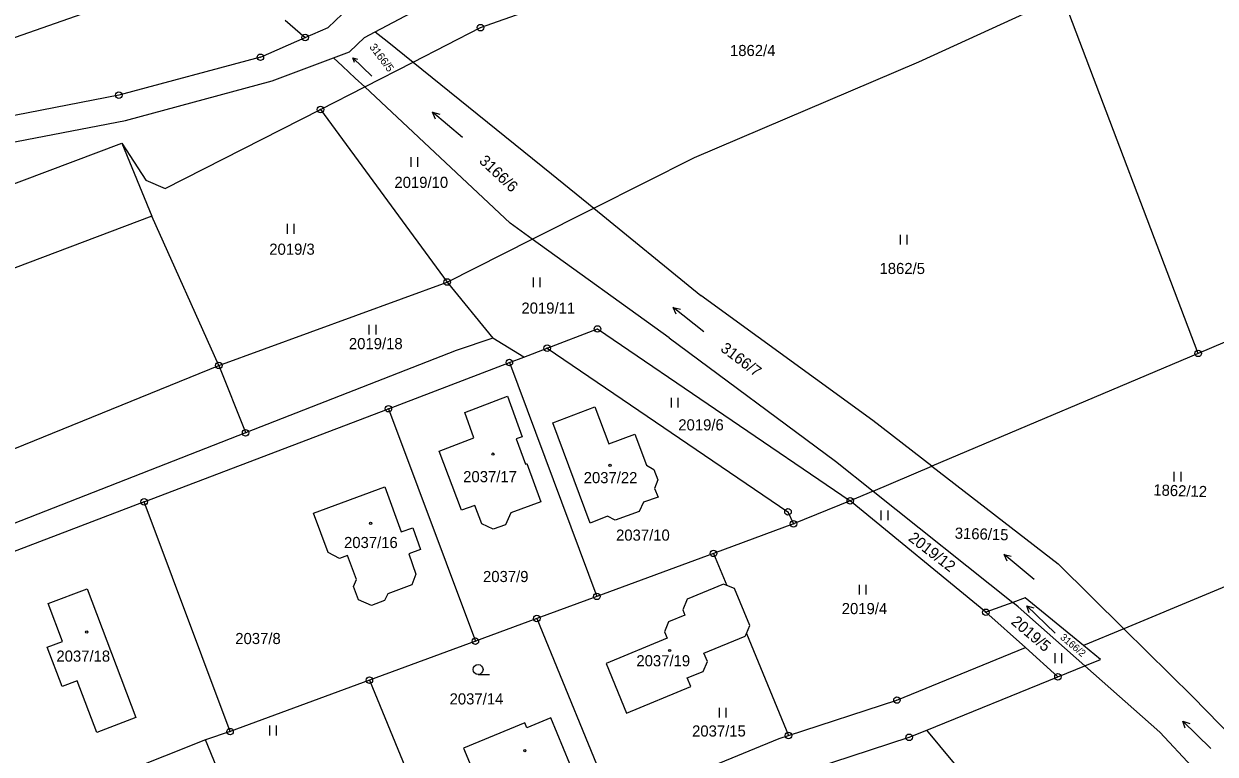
# Model space of a CAD drawing. Extents: x -736345 to -729997, y -1130177 to -1122501.
# Drawn here: x -732950.1 to -732767.9, y -1127312.1 to -1127200.4 of the extents above; entities that cross this region are included whole.
import ezdxf

# ---------------------------------------------------------------- set-up
doc = ezdxf.new("R2010")
doc.units = 0
for name, color, linetype in [('Vrstva 1', 7, 'Continuous'), ('Vrstva 18', 7, 'Continuous'), ('Vrstva 19', 7, 'Continuous'), ('Vrstva 25', 7, 'Continuous')]:
    doc.layers.add(name, color=color, linetype=linetype)

msp = doc.modelspace()

# ---------------------------------------------------------------- linework, layer by layer
at = {"layer": 'Vrstva 1'}
for points in [[(-732880.22, -1127200.99), (-732834.21, -1127184.71)], [(-732896.33, -1127201.61), (-732874.42, -1127190.01)], [(-732925.75, -1127193.46), (-732954.51, -1127203.55)], [(-732813.17, -1127206.19), (-732791.19, -1127196.14)], [(-732770.46, -1127250.79), (-732791.19, -1127196.14)], [(-732903.54, -1127200.95), (-732901.39, -1127198.91)], [(-732910.12, -1127199.82), (-732907.05, -1127202.5)], [(-732907.05, -1127202.5), (-732903.54, -1127200.95)], [(-732890.54, -1127206.27), (-732880.22, -1127200.99)], [(-732913.9, -1127205.52), (-732907.05, -1127202.5)], [(-732900.29, -1127204.68), (-732897.98, -1127202.49)], [(-732897.98, -1127202.49), (-732896.33, -1127201.61)], [(-732896.33, -1127201.61), (-732894.52, -1127203.07)], [(-732894.52, -1127203.07), (-732890.54, -1127206.27)], [(-732902.71, -1127205.59), (-732900.29, -1127204.68)], [(-732913.9, -1127205.52), (-732935.54, -1127211.3)], [(-732912.11, -1127209.11), (-732902.71, -1127205.59)], [(-732901.34, -1127206.88), (-732902.71, -1127205.59)], [(-732897.94, -1127210.06), (-732890.54, -1127206.27)], [(-732890.54, -1127206.27), (-732869.35, -1127223.34)], [(-732847.49, -1127220.82), (-732813.17, -1127206.19)], [(-732899.39, -1127208.7), (-732901.34, -1127206.88)], [(-732934.55, -1127215.17), (-732912.11, -1127209.11)], [(-732904.71, -1127213.49), (-732897.94, -1127210.06)], [(-732897.94, -1127210.06), (-732899.39, -1127208.7)], [(-732875.72, -1127230.9), (-732897.94, -1127210.06)], [(-732935.54, -1127211.3), (-732979.05, -1127219.76)], [(-732928.46, -1127225.59), (-732904.71, -1127213.49)], [(-732904.71, -1127213.49), (-732885.33, -1127239.88)], [(-732977.45, -1127223.45), (-732934.55, -1127215.17)], [(-733010.8, -1127247.15), (-732935.11, -1127218.66)], [(-732935.11, -1127218.66), (-732930.48, -1127229.8)], [(-732935.11, -1127218.66), (-732931.4, -1127224.32)], [(-732862.91, -1127228.58), (-732847.49, -1127220.82)], [(-732931.4, -1127224.32), (-732928.46, -1127225.59)], [(-732869.35, -1127223.34), (-732862.91, -1127228.58)], [(-732872.35, -1127233.34), (-732862.91, -1127228.58)], [(-732862.91, -1127228.58), (-732846.53, -1127241.93)], [(-732930.48, -1127229.8), (-733003.53, -1127257.38)], [(-732920.26, -1127252.63), (-732930.48, -1127229.8)], [(-732872.35, -1127233.34), (-732875.72, -1127230.9)], [(-732885.33, -1127239.88), (-732872.35, -1127233.34)], [(-732851.4, -1127248.41), (-732872.35, -1127233.34)], [(-732920.26, -1127252.63), (-732885.33, -1127239.88)], [(-732885.33, -1127239.88), (-732878.35, -1127248.47)], [(-732748.41, -1127241.45), (-732770.46, -1127250.79)], [(-732820.23, -1127261.05), (-732846.53, -1127241.93)], [(-732878.35, -1127248.47), (-732883.93, -1127250.36)], [(-732873.61, -1127251.35), (-732878.35, -1127248.47)], [(-732870.04, -1127249.99), (-732862.35, -1127247.06)], [(-732862.35, -1127247.06), (-732823.67, -1127273.34)], [(-732851.4, -1127248.41), (-732825.92, -1127267.26)], [(-732883.93, -1127250.36), (-732916.16, -1127262.94)], [(-732873.61, -1127251.35), (-732870.04, -1127249.99)], [(-732870.04, -1127249.99), (-732833.2, -1127275.03)], [(-732894.32, -1127259.25), (-732875.82, -1127252.19)], [(-732875.82, -1127252.19), (-732873.61, -1127251.35)], [(-732875.82, -1127252.19), (-732862.44, -1127287.95)], [(-732770.46, -1127250.79), (-732811.19, -1127268.05)], [(-732987.35, -1127279.91), (-732920.26, -1127252.63)], [(-732920.26, -1127252.63), (-732916.24, -1127262.74)], [(-732882.65, -1127259.82), (-732876.11, -1127257.36)], [(-732876.11, -1127257.36), (-732873.86, -1127263.54)], [(-732931.68, -1127273.49), (-732894.32, -1127259.25)], [(-732894.32, -1127259.25), (-732881.02, -1127294.8)], [(-732869.19, -1127261.42), (-732862.72, -1127258.99)], [(-732862.72, -1127258.99), (-732860.61, -1127264.61)], [(-732881.23, -1127263.71), (-732882.65, -1127259.82)], [(-732863.44, -1127276.77), (-732869.19, -1127261.42)], [(-732811.19, -1127268.05), (-732820.23, -1127261.05)], [(-732916.16, -1127262.94), (-732981.19, -1127288.35)], [(-732916.24, -1127262.74), (-732916.16, -1127262.94)], [(-732860.61, -1127264.61), (-732856.61, -1127263.15)], [(-732856.61, -1127263.15), (-732854.84, -1127267.88)], [(-732886.55, -1127265.72), (-732881.23, -1127263.71)], [(-732873.86, -1127263.54), (-732874.8, -1127263.88)], [(-732874.8, -1127263.88), (-732873.33, -1127267.72)], [(-732883.16, -1127274.78), (-732886.55, -1127265.72)], [(-732873.33, -1127267.72), (-732873.17, -1127267.65)], [(-732873.17, -1127267.65), (-732870.99, -1127273.48)], [(-732854.84, -1127267.88), (-732853.73, -1127268.54)], [(-732853.73, -1127268.54), (-732853.13, -1127270.12)], [(-732825.92, -1127267.26), (-732820.15, -1127271.85)], [(-732820.15, -1127271.85), (-732811.19, -1127268.05)], [(-732811.19, -1127268.05), (-732791.89, -1127282.97)], [(-732853.13, -1127270.12), (-732853.63, -1127271.46)], [(-732900.58, -1127281.71), (-732901.78, -1127282.15), (-732903.52, -1127281.26), (-732905.77, -1127275.22), (-732894.88, -1127271.2), (-732892.39, -1127278.1)], [(-732853.63, -1127271.46), (-732853.06, -1127272.79)], [(-732820.15, -1127271.85), (-732823.67, -1127273.34)], [(-732820.15, -1127271.85), (-732798.83, -1127288.89)], [(-732931.68, -1127273.49), (-732982.17, -1127292.74)], [(-732918.54, -1127308.63), (-732931.68, -1127273.49)], [(-732881.1, -1127274.05), (-732883.16, -1127274.78)], [(-732880.04, -1127276.85), (-732881.1, -1127274.05)], [(-732870.99, -1127273.48), (-732875.61, -1127275.18)], [(-732855.31, -1127273.56), (-732855.94, -1127274.95)], [(-732853.06, -1127272.79), (-732855.31, -1127273.56)], [(-732823.67, -1127273.34), (-732832.35, -1127276.86)], [(-732802.95, -1127290.38), (-732823.67, -1127273.34)], [(-732733.29, -1127272.68), (-732781.82, -1127292.91)], [(-732875.61, -1127275.18), (-732876.39, -1127277.01)], [(-732860.79, -1127275.69), (-732863.44, -1127276.77)], [(-732859.65, -1127276.32), (-732860.79, -1127275.69)], [(-732855.94, -1127274.95), (-732859.65, -1127276.32)], [(-732833.2, -1127275.03), (-732832.35, -1127276.86)], [(-732892.39, -1127278.1), (-732890.58, -1127277.45), (-732889.39, -1127280.79), (-732891.19, -1127281.44), (-732890.11, -1127284.55), (-732890.73, -1127286.18), (-732894.43, -1127287.57), (-732894.92, -1127288.6), (-732896.92, -1127289.35), (-732898.89, -1127288.46), (-732899.68, -1127286.42), (-732899.18, -1127285.36), (-732900.58, -1127281.71)], [(-732878.29, -1127277.68), (-732880.04, -1127276.85)], [(-732876.39, -1127277.01), (-732878.29, -1127277.68)], [(-732832.35, -1127276.86), (-732844.58, -1127281.37)], [(-732844.58, -1127281.37), (-732862.44, -1127287.95)], [(-732844.58, -1127281.37), (-732842.57, -1127286.27)], [(-732791.89, -1127282.97), (-732781.82, -1127292.91)], [(-732946.36, -1127289.04), (-732940.37, -1127286.78)], [(-732940.37, -1127286.78), (-732932.93, -1127306.49)], [(-732843.07, -1127286.06), (-732848.61, -1127288.36)], [(-732842.57, -1127286.27), (-732843.07, -1127286.06)], [(-732841.4, -1127286.75), (-732842.57, -1127286.27)], [(-732839.06, -1127292.39), (-732841.4, -1127286.75)], [(-732862.44, -1127287.95), (-732871.63, -1127291.34)], [(-732848.61, -1127288.36), (-732849.3, -1127290.01)], [(-732796.9, -1127288.19), (-732798.83, -1127288.89)], [(-732787.98, -1127295.48), (-732796.9, -1127288.19)], [(-732944.17, -1127294.86), (-732946.36, -1127289.04)], [(-732849.3, -1127290.01), (-732848.96, -1127290.83)], [(-732798.83, -1127288.89), (-732802.95, -1127290.38)], [(-732796.89, -1127295.79), (-732802.95, -1127290.38)], [(-732797.99, -1127289.56), (-732798.83, -1127288.89)], [(-732787.8, -1127298.56), (-732797.99, -1127289.56)], [(-732871.63, -1127291.34), (-732881.02, -1127294.8)], [(-732871.63, -1127291.34), (-732859.83, -1127320.07)], [(-732851.47, -1127291.86), (-732852.1, -1127293.36)], [(-732848.96, -1127290.83), (-732851.47, -1127291.86)], [(-732839.55, -1127293.6), (-732839.06, -1127292.39)], [(-732852.1, -1127293.36), (-732851.68, -1127294.34)], [(-732846.06, -1127296.65), (-732839.74, -1127294.05)], [(-732839.74, -1127294.05), (-732839.55, -1127293.6)], [(-732839.55, -1127293.6), (-732833.13, -1127309.23)], [(-732781.82, -1127292.91), (-732787.98, -1127295.48)], [(-732781.82, -1127292.91), (-732771.26, -1127303.33)], [(-732946.49, -1127295.73), (-732944.17, -1127294.86)], [(-732944.24, -1127301.72), (-732946.49, -1127295.73)], [(-732881.02, -1127294.8), (-732897.23, -1127300.77)], [(-732851.68, -1127294.34), (-732861.03, -1127298.21)], [(-732816.53, -1127303.8), (-732796.89, -1127295.79)], [(-732796.89, -1127295.79), (-732791.91, -1127300.24)], [(-732785.41, -1127297.59), (-732787.98, -1127295.48)], [(-732846.18, -1127299.43), (-732845.53, -1127297.9)], [(-732845.53, -1127297.9), (-732846.06, -1127296.65)], [(-732787.8, -1127298.56), (-732785.41, -1127297.59)], [(-732861.03, -1127298.21), (-732857.9, -1127305.78)], [(-732848.62, -1127300.42), (-732846.18, -1127299.43)], [(-732791.91, -1127300.24), (-732787.8, -1127298.56)], [(-732787.8, -1127298.56), (-732776.31, -1127308.71)], [(-732941.92, -1127300.85), (-732944.24, -1127301.72)], [(-732938.94, -1127308.76), (-732941.92, -1127300.85)], [(-732897.23, -1127300.77), (-732918.54, -1127308.63)], [(-732897.23, -1127300.77), (-732885.05, -1127330.42)], [(-732848.07, -1127301.72), (-732848.62, -1127300.42)], [(-732811.96, -1127308.4), (-732791.91, -1127300.24)], [(-732857.9, -1127305.78), (-732848.07, -1127301.72)], [(-732750.63, -1127324.48), (-732771.26, -1127303.33)], [(-732833.13, -1127309.23), (-732816.53, -1127303.8)], [(-732932.93, -1127306.49), (-732938.94, -1127308.76)], [(-732869.5, -1127306.54), (-732873.14, -1127308.06)], [(-732865.58, -1127315.91), (-732869.5, -1127306.54)], [(-732918.54, -1127308.63), (-732922.29, -1127309.89)], [(-732873.47, -1127307.28), (-732882.82, -1127311.18)], [(-732873.14, -1127308.06), (-732873.47, -1127307.28)], [(-732814.67, -1127309.5), (-732811.96, -1127308.4)], [(-732785.09, -1127340.77), (-732811.96, -1127308.4)], [(-732756.54, -1127329.92), (-732776.31, -1127308.71)], [(-732922.29, -1127309.89), (-732953.98, -1127322.47)], [(-732912.21, -1127334.51), (-732922.29, -1127309.89)], [(-732850.06, -1127316.06), (-732834.54, -1127309.69)], [(-732834.54, -1127309.69), (-732833.13, -1127309.23)], [(-732832.26, -1127315.24), (-732814.67, -1127309.5)], [(-732882.82, -1127311.18), (-732878.59, -1127321.32)]]:
    msp.add_lwpolyline(points, dxfattribs=at)
at = {"layer": 'Vrstva 25'}
for points in [[(-732899.487, -1127206.302), (-732899.737, -1127205.596), (-732899.022, -1127205.819)], [(-732896.842, -1127208.383), (-732899.737, -1127205.596)], [(-732887.113, -1127214.958), (-732887.558, -1127213.932), (-732886.47, -1127214.192)], [(-732882.962, -1127217.788), (-732887.558, -1127213.932)], [(-732890.847, -1127222.285), (-732890.847, -1127220.785)], [(-732889.813, -1127222.285), (-732889.813, -1127220.785)], [(-732909.767, -1127232.495), (-732909.767, -1127230.995)], [(-732908.733, -1127232.495), (-732908.733, -1127230.995)], [(-732816.007, -1127234.155), (-732816.007, -1127232.655)], [(-732814.973, -1127234.155), (-732814.973, -1127232.655)], [(-732872.147, -1127240.675), (-732872.147, -1127239.175)], [(-732871.113, -1127240.675), (-732871.113, -1127239.175)], [(-732850.286, -1127244.797), (-732850.757, -1127243.783), (-732849.663, -1127244.014)], [(-732846.063, -1127247.517), (-732850.757, -1127243.783)], [(-732897.237, -1127247.915), (-732897.237, -1127246.415)], [(-732896.203, -1127247.915), (-732896.203, -1127246.415)], [(-732851.037, -1127259.085), (-732851.037, -1127257.585)], [(-732850.003, -1127259.085), (-732850.003, -1127257.585)], [(-732774.117, -1127270.395), (-732774.117, -1127268.895)], [(-732773.083, -1127270.395), (-732773.083, -1127268.895)], [(-732818.937, -1127276.295), (-732818.937, -1127274.795)], [(-732817.903, -1127276.295), (-732817.903, -1127274.795)], [(-732799.699, -1127282.561), (-732800.151, -1127281.538), (-732799.062, -1127281.79)], [(-732795.529, -1127285.362), (-732800.151, -1127281.538)], [(-732822.287, -1127287.685), (-732822.287, -1127286.185)], [(-732821.253, -1127287.685), (-732821.253, -1127286.185)], [(-732796.307, -1127290.444), (-732796.681, -1127289.39), (-732795.614, -1127289.723)], [(-732792.359, -1127293.55), (-732796.681, -1127289.39)], [(-732792.327, -1127298.135), (-732792.327, -1127296.635)], [(-732791.293, -1127298.135), (-732791.293, -1127296.635)], [(-732880.6, -1127299.88), (-732878.85, -1127299.88)], [(-732843.687, -1127306.485), (-732843.687, -1127304.985)], [(-732842.653, -1127306.485), (-732842.653, -1127304.985)], [(-732772.454, -1127308.098), (-732772.824, -1127307.043), (-732771.758, -1127307.38)], [(-732768.516, -1127311.217), (-732772.824, -1127307.043)], [(-732912.447, -1127309.205), (-732912.447, -1127307.705)], [(-732911.413, -1127309.205), (-732911.413, -1127307.705)]]:
    msp.add_lwpolyline(points, dxfattribs=at)
for centre, radius in [((-732880.22, -1127200.99), 0.5), ((-732880.22, -1127200.99), 0.032), ((-732907.05, -1127202.5), 0.5), ((-732907.05, -1127202.5), 0.032), ((-732913.9, -1127205.52), 0.5), ((-732913.9, -1127205.52), 0.032), ((-732935.54, -1127211.3), 0.5), ((-732935.54, -1127211.3), 0.032), ((-732904.71, -1127213.49), 0.5), ((-732904.71, -1127213.49), 0.032), ((-732885.33, -1127239.88), 0.5), ((-732885.33, -1127239.88), 0.032), ((-732862.35, -1127247.06), 0.5), ((-732862.35, -1127247.06), 0.032), ((-732870.04, -1127249.99), 0.5), ((-732870.04, -1127249.99), 0.032), ((-732770.46, -1127250.79), 0.5), ((-732920.26, -1127252.63), 0.5), ((-732875.82, -1127252.19), 0.5), ((-732875.82, -1127252.19), 0.032), ((-732770.46, -1127250.79), 0.032), ((-732920.26, -1127252.63), 0.032), ((-732894.32, -1127259.25), 0.5), ((-732894.32, -1127259.25), 0.032), ((-732916.16, -1127262.94), 0.5), ((-732916.16, -1127262.94), 0.032), ((-732878.33, -1127266.2), 0.175), ((-732860.42, -1127267.92), 0.175), ((-732931.68, -1127273.49), 0.5), ((-732931.68, -1127273.49), 0.032), ((-732823.67, -1127273.34), 0.5), ((-732823.67, -1127273.34), 0.032), ((-732833.2, -1127275.03), 0.5), ((-732833.2, -1127275.03), 0.032), ((-732897.04, -1127276.77), 0.175), ((-732832.35, -1127276.86), 0.5), ((-732832.35, -1127276.86), 0.032), ((-732844.58, -1127281.37), 0.5), ((-732844.58, -1127281.37), 0.032), ((-732862.44, -1127287.95), 0.5), ((-732862.44, -1127287.95), 0.032), ((-732802.95, -1127290.38), 0.5), ((-732802.95, -1127290.38), 0.032), ((-732871.63, -1127291.34), 0.5), ((-732871.63, -1127291.34), 0.032), ((-732940.45, -1127293.41), 0.175), ((-732881.02, -1127294.8), 0.5), ((-732881.02, -1127294.8), 0.032), ((-732851.31, -1127296.22), 0.175), ((-732880.6, -1127299.13), 0.75), ((-732791.91, -1127300.24), 0.5), ((-732897.23, -1127300.77), 0.5), ((-732897.23, -1127300.77), 0.032), ((-732791.91, -1127300.24), 0.032), ((-732816.53, -1127303.8), 0.5), ((-732816.53, -1127303.8), 0.032), ((-732918.54, -1127308.63), 0.5), ((-732918.54, -1127308.63), 0.032), ((-732833.13, -1127309.23), 0.5), ((-732833.13, -1127309.23), 0.032), ((-732814.67, -1127309.5), 0.5), ((-732814.67, -1127309.5), 0.032), ((-732873.45, -1127311.55), 0.175)]:
    msp.add_circle(centre, radius, dxfattribs=at)

# ---------------------------------------------------------------- texts
at = {"layer": 'Vrstva 18'}
for s, height, rotation, p in [('3166/5', 1.2, 307.10244, (-732897.29, -1127203.968)), ('3166/6', 1.7, 316.90252, (-732880.558, -1127221.531)), ('3166/7', 1.7, 323.20257, (-732843.651, -1127250.33)), ('1862/12', 1.7, 358.10285, (-732777.344, -1127272.507)), ('3166/15', 1.7, 358.10285, (-732807.714, -1127279.117)), ('2019/12', 1.7, 322.30256, (-732814.91, -1127279.295)), ('2019/5', 1.7, 319.70254, (-732799.209, -1127292.037)), ('3166/2', 1.1, 319.60254, (-732791.659, -1127294.368))]:
    msp.add_text(s, height=height, rotation=rotation, dxfattribs=at).set_placement(p)
for s, p in [('1862/4', (-732842.07, -1127205.33)), ('2019/10', (-732893.4, -1127225.49)), ('2019/3', (-732912.54, -1127235.71)), ('1862/5', (-732819.2, -1127238.66)), ('2019/11', (-732873.97, -1127244.72)), ('2019/18', (-732900.36, -1127250.15)), ('2019/6', (-732849.98, -1127262.57)), ('2037/10', (-732859.5, -1127279.43)), ('2037/9', (-732879.85, -1127285.76)), ('2019/4', (-732824.98, -1127290.66)), ('2037/8', (-732917.74, -1127295.24)), ('2037/14', (-732884.96, -1127304.47)), ('2037/15', (-732847.87, -1127309.38))]:
    msp.add_text(s, height=1.7, dxfattribs=at).set_placement(p)
at = {"layer": 'Vrstva 19'}
for s, p in [('2037/17', (-732882.88, -1127270.49)), ('2037/22', (-732864.45, -1127270.64)), ('2037/16', (-732901.108, -1127280.56)), ('2037/18', (-732945.1, -1127297.93)), ('2037/19', (-732856.39, -1127298.64))]:
    msp.add_text(s, height=1.7, dxfattribs=at).set_placement(p)

doc.saveas('drawing.dxf')
